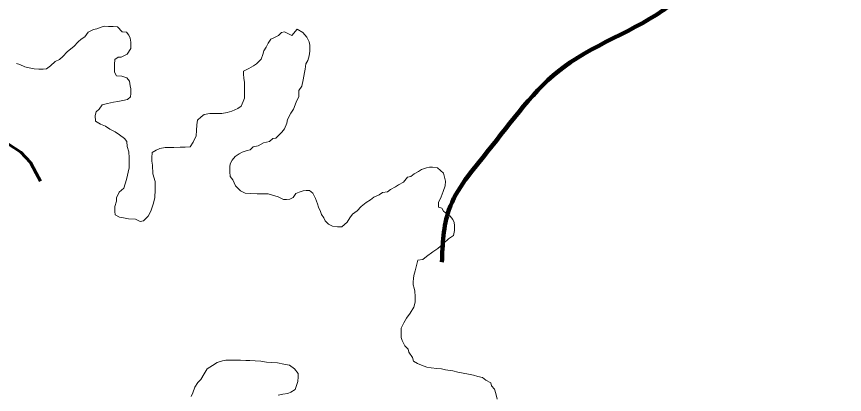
# Model space of a CAD drawing. Extents: x 553962 to 842807, y 8883888 to 9032388.
# Drawn here: x 627588 to 633037, y 8938929 to 8941414 of the extents above; entities that cross this region are included whole.
import ezdxf

# ---------------------------------------------------------------- set-up
doc = ezdxf.new("R2010")
doc.units = 0
doc.header["$LTSCALE"] = 200
doc.linetypes.add('LONG_DASH_SHORT_DASH', pattern=[9.9, 6, -1.2, 1.5, -1.2])
for name, color, linetype, lineweight in [('25', 7, 'Continuous', 13), ('57', 7, 'Continuous', 13), ('7', 7, 'LONG_DASH_SHORT_DASH', 60), ('9', 7, 'Continuous', 90)]:
    doc.layers.add(name, color=color, linetype=linetype, lineweight=lineweight)

msp = doc.modelspace()

# ---------------------------------------------------------------- linework, layer by layer
at = {"layer": '25'}
for points in [[(628231.9, 8941078.9), (628232.1, 8941099), (628234.8, 8941131.5), (628257.4, 8941146.3), (628277.5, 8941146.2), (628315.1, 8941166), (628340.4, 8941203.4), (628340.6, 8941223.4), (628340.7, 8941245.9), (628335.9, 8941271), (628326.1, 8941291.1), (628311.2, 8941311.2), (628283.7, 8941313.9), (628251.5, 8941346.7), (628224, 8941349.4), (628194, 8941349.6), (628164, 8941349.8), (628143.9, 8941344.9), (628116.3, 8941332.6), (628093.8, 8941327.7), (628058.6, 8941310.4), (628038.4, 8941280.5), (628013.2, 8941265.6), (627993.1, 8941248.2), (627965.3, 8941215.9), (627945.2, 8941201), (627920.1, 8941181.1), (627892.3, 8941151.3), (627869.7, 8941131.4), (627842.1, 8941119.1), (627811.8, 8941089.2), (627784.2, 8941069.4), (627764.1, 8941067), (627734.1, 8941067.2), (627704.1, 8941069.9), (627671.7, 8941077.6), (627641.7, 8941082.8), (627609.3, 8941098.1), (627586.8, 8941105.7)], [(629399, 8941289), (629351.7, 8941314.4), (629331.7, 8941309.5), (629311.5, 8941289.6), (629286.4, 8941277.2), (629261.3, 8941264.9), (629243.6, 8941240), (629230.9, 8941212.5), (629215.7, 8941187.6), (629208, 8941165.1), (629197.8, 8941132.6), (629167.5, 8941102.8), (629147.4, 8941090.4), (629117.3, 8941073.1), (629082.1, 8941055.8), (629082, 8941035.8), (629084.2, 8941008.2), (629089.1, 8940980.6), (629088.8, 8940950.6), (629088.6, 8940915.5), (629088.3, 8940878), (629080.6, 8940855.5), (629065.4, 8940825.6), (629045.2, 8940808.2), (629005.1, 8940790.9), (628975, 8940783.6), (628939.9, 8940776.3), (628917.4, 8940776.5), (628882.4, 8940776.7), (628859.9, 8940776.8), (628822.3, 8940769.6), (628802.2, 8940754.7), (628779.5, 8940732.3), (628774.3, 8940702.3), (628771.5, 8940664.8), (628771.2, 8940629.7), (628750.9, 8940587.3), (628730.7, 8940557.4), (628698.1, 8940555.1), (628665.6, 8940555.3), (628623.1, 8940553.1), (628600.6, 8940553.2), (628565.6, 8940553.5), (628530.5, 8940546.2), (628507.9, 8940536.3), (628480.3, 8940519), (628477.5, 8940484), (628477.3, 8940463.9), (628482.1, 8940436.4), (628484.2, 8940378.8), (628501.3, 8940328.6), (628500.9, 8940273.5), (628498, 8940223.5), (628490.2, 8940186), (628472.3, 8940133.5), (628454.6, 8940101.1), (628424.3, 8940071.2), (628401.8, 8940066.4), (628371.9, 8940081.6), (628324.4, 8940084.4), (628291.9, 8940089.6), (628264.5, 8940094.8), (628237.1, 8940110), (628234.7, 8940132.6), (628235, 8940165.1), (628245.2, 8940200.1), (628245.4, 8940222.6), (628263.2, 8940260.1), (628293.4, 8940284.9), (628311.3, 8940342.4), (628329.5, 8940419.8), (628330, 8940484.9), (628327.7, 8940525), (628315.5, 8940560.1), (628313.3, 8940592.7), (628298.4, 8940612.8), (628266.1, 8940635.6), (628236.2, 8940655.8), (628201.3, 8940673.6), (628174, 8940693.8), (628141.5, 8940706.5), (628106.7, 8940726.8), (628104.5, 8940764.3), (628112.1, 8940786.8), (628132.3, 8940804.2), (628152.5, 8940834.1), (628187.6, 8940841.4), (628225.2, 8940851.2), (628255.2, 8940856), (628287.8, 8940860.8), (628317.8, 8940868.1), (628338, 8940885.5), (628340.7, 8940908), (628340.9, 8940938), (628336, 8940958.1), (628331.3, 8940988.2), (628313.9, 8941010.8), (628281.5, 8941021), (628246.5, 8941023.8), (628231.7, 8941048.9), (628231.9, 8941078.9)], [(630397.6, 8940383.6), (630357.8, 8940418.9), (630325.4, 8940424.2), (630305.3, 8940424.3), (630285.3, 8940419.4), (630252.7, 8940407.1), (630232.6, 8940394.7), (630205, 8940379.9), (630182.3, 8940362.5), (630162.3, 8940357.7), (630134.5, 8940325.3), (630101.9, 8940308), (630081.8, 8940293.1), (630049.1, 8940275.8), (630029, 8940260.9), (629996.4, 8940256.1), (629973.8, 8940241.2), (629938.7, 8940226.4), (629918.6, 8940209.1), (629888.4, 8940191.7), (629855.7, 8940164.4), (629830.5, 8940137), (629800.3, 8940114.7), (629782.6, 8940089.8), (629764.9, 8940062.4), (629729.6, 8940030.1), (629699.6, 8940030.2), (629667.1, 8940035.5), (629642.2, 8940048.2), (629619.9, 8940070.8), (629610, 8940090.9), (629595.2, 8940111.1), (629587.8, 8940131.1), (629575.5, 8940161.3), (629568.2, 8940181.3), (629555.9, 8940216.5), (629538.7, 8940251.6), (629516.3, 8940269.3), (629493.8, 8940269.4), (629473.8, 8940267.1), (629448.7, 8940259.7), (629426.1, 8940249.9), (629408.4, 8940224.9), (629385.8, 8940212.6), (629365.8, 8940210.2), (629345.8, 8940210.3), (629310.9, 8940228.1), (629243.6, 8940248.6), (629171, 8940249.1), (629128.5, 8940249.3), (629093.5, 8940252.1), (629061.1, 8940267.3), (629028.8, 8940300.1), (629011.6, 8940340.2), (628994.3, 8940362.9), (628992, 8940392.9), (628992.3, 8940425.5), (628994.9, 8940445.5), (629007.6, 8940470.4), (629027.8, 8940492.8), (629053, 8940510.2), (629073.1, 8940522.6), (629105.6, 8940532.4), (629125.7, 8940537.3), (629145.9, 8940557.2), (629178.4, 8940564.4), (629213.6, 8940584.2), (629253.7, 8940591.5), (629273.8, 8940611.4), (629293.8, 8940613.8), (629314, 8940633.7), (629334.2, 8940653.6), (629351.8, 8940676), (629367.1, 8940713.4), (629372.3, 8940735.9), (629392.6, 8940778.3), (629410.4, 8940805.8), (629428.2, 8940850.7), (629446, 8940888.1), (629446.3, 8940928.2), (629466.5, 8940955.6), (629474.3, 8940998.1), (629482.2, 8941045.6), (629487.4, 8941068.1), (629492.7, 8941103.1), (629505.3, 8941125.6), (629513.1, 8941155.6), (629518.3, 8941185.6), (629518.6, 8941225.6), (629513.8, 8941248.2), (629499, 8941278.3), (629471.7, 8941308.6), (629434.4, 8941331.3), (629399, 8941289)], [(630751.4, 8938896.7), (630741.7, 8938934.3), (630734.4, 8938964.4), (630714.6, 8938984.6), (630709.7, 8939004.6), (630677.4, 8939022.4), (630655, 8939040.1), (630625, 8939047.8), (630595.1, 8939055.5), (630562.6, 8939063.2), (630527.6, 8939068.4), (630492.7, 8939076.2), (630460.2, 8939083.9), (630410.3, 8939091.7), (630385.3, 8939096.9), (630355.3, 8939099.6), (630317.8, 8939104.9), (630287.8, 8939107.6), (630252.9, 8939120.3), (630228, 8939133), (630200.6, 8939148.2), (630193.3, 8939170.8), (630171, 8939206), (630166.2, 8939226), (630143.8, 8939248.7), (630126.6, 8939283.9), (630119.2, 8939304), (630119.5, 8939336.5), (630119.7, 8939364), (630137.5, 8939399), (630155.2, 8939431.4), (630178, 8939463.8), (630203.3, 8939503.7), (630211.1, 8939536.2), (630211.3, 8939573.7), (630209.1, 8939608.8), (630204.3, 8939628.8), (630199.4, 8939648.9), (630199.6, 8939668.9), (630199.7, 8939691.5), (630202.4, 8939711.5), (630212.6, 8939741.5), (630220.4, 8939776.4), (630228.2, 8939811.4), (630263.2, 8939816.2), (630285.9, 8939836.1), (630328.6, 8939865.9), (630361.3, 8939888.2), (630399.1, 8939920.5), (630431.8, 8939952.8), (630464.5, 8939975.1), (630469.8, 8940007.6), (630470, 8940040.2), (630467.7, 8940060.2), (630460.3, 8940080.3), (630443, 8940100.4), (630420.6, 8940115.6), (630398.2, 8940133.3), (630388.3, 8940153.4), (630365.9, 8940161), (630366.1, 8940191.1), (630383.9, 8940228.5), (630396.7, 8940263.5), (630409.5, 8940300.9), (630412.2, 8940331), (630397.6, 8940383.6)], [(628738.2, 8938915), (628748.4, 8938940), (628761.2, 8938977.5), (628781.4, 8939007.4), (628801.6, 8939027.3), (628821.9, 8939064.7), (628842.1, 8939097.1), (628877.3, 8939119.4), (628907.5, 8939139.2), (628942.6, 8939149), (628965.1, 8939153.9), (628990.1, 8939153.7), (629022.6, 8939153.5), (629062.6, 8939153.2), (629097.7, 8939153), (629122.7, 8939152.8), (629157.7, 8939150.1), (629195.2, 8939147.3), (629232.6, 8939142.1), (629267.6, 8939139.3), (629305.1, 8939136.6), (629347.6, 8939128.8), (629385, 8939121.1), (629417.4, 8939098.3), (629442.1, 8939065.6), (629442, 8939045.6), (629439.2, 8939013), (629431.6, 8938988.1), (629421.3, 8938960.6), (629393.7, 8938943.2), (629373.6, 8938935.9), (629341.1, 8938931.1), (629311, 8938923.8)]]:
    msp.add_lwpolyline(points, dxfattribs=at)
at = {"layer": '57'}
for points in [[(627586.8, 8941105.7), (627609.3, 8941098.1), (627641.7, 8941082.8), (627671.7, 8941077.6), (627704.1, 8941069.9), (627734.1, 8941067.2), (627764.1, 8941067), (627784.2, 8941069.4), (627811.8, 8941089.2), (627842.1, 8941119.1), (627869.7, 8941131.4), (627892.3, 8941151.3), (627920.1, 8941181.1), (627945.2, 8941201), (627965.3, 8941215.9), (627993.1, 8941248.2), (628013.2, 8941265.6), (628038.4, 8941280.5), (628058.6, 8941310.4), (628093.8, 8941327.7), (628116.3, 8941332.6), (628143.9, 8941344.9), (628164, 8941349.8), (628194, 8941349.6), (628224, 8941349.4), (628251.5, 8941346.7), (628283.7, 8941313.9), (628311.2, 8941311.2), (628326.1, 8941291.1), (628335.9, 8941271), (628340.7, 8941245.9), (628340.6, 8941223.4), (628340.4, 8941203.4), (628315.1, 8941166), (628277.5, 8941146.2), (628257.4, 8941146.3), (628234.8, 8941131.5), (628232.1, 8941099), (628231.9, 8941078.9)], [(627586.8, 8941105.7), (627609.3, 8941098.1), (627641.7, 8941082.8), (627671.7, 8941077.6), (627704.1, 8941069.9), (627734.1, 8941067.2), (627764.1, 8941067), (627784.2, 8941069.4), (627811.8, 8941089.2), (627842.1, 8941119.1), (627869.7, 8941131.4), (627892.3, 8941151.3), (627920.1, 8941181.1), (627945.2, 8941201), (627965.3, 8941215.9), (627993.1, 8941248.2), (628013.2, 8941265.6), (628038.4, 8941280.5), (628058.6, 8941310.4), (628093.8, 8941327.7), (628116.3, 8941332.6), (628143.9, 8941344.9), (628164, 8941349.8), (628194, 8941349.6), (628224, 8941349.4), (628251.5, 8941346.7), (628283.7, 8941313.9), (628311.2, 8941311.2), (628326.1, 8941291.1), (628335.9, 8941271), (628340.7, 8941245.9), (628340.6, 8941223.4), (628340.4, 8941203.4), (628315.1, 8941166), (628277.5, 8941146.2), (628257.4, 8941146.3), (628234.8, 8941131.5), (628232.1, 8941099), (628231.9, 8941078.9)], [(628231.9, 8941078.9), (628231.7, 8941048.9), (628246.5, 8941023.8), (628281.5, 8941021), (628313.9, 8941010.8), (628331.3, 8940988.2), (628336, 8940958.1), (628340.9, 8940938), (628340.7, 8940908), (628338, 8940885.5), (628317.8, 8940868.1), (628287.8, 8940860.8), (628255.2, 8940856), (628225.2, 8940851.2), (628187.6, 8940841.4), (628152.5, 8940834.1), (628132.3, 8940804.2), (628112.1, 8940786.8), (628104.5, 8940764.3), (628106.7, 8940726.8), (628141.5, 8940706.5), (628174, 8940693.8), (628201.3, 8940673.6), (628236.2, 8940655.8), (628266.1, 8940635.6), (628298.4, 8940612.8), (628313.3, 8940592.7), (628315.5, 8940560.1), (628327.7, 8940525), (628330, 8940484.9), (628329.5, 8940419.8), (628311.3, 8940342.4), (628293.4, 8940284.9), (628263.2, 8940260.1), (628245.4, 8940222.6), (628245.2, 8940200.1), (628235, 8940165.1), (628234.7, 8940132.6), (628237.1, 8940110), (628264.5, 8940094.8), (628291.9, 8940089.6), (628324.4, 8940084.4), (628371.9, 8940081.6), (628401.8, 8940066.4), (628424.3, 8940071.2), (628454.6, 8940101.1), (628472.3, 8940133.5), (628490.2, 8940186), (628498, 8940223.5), (628500.9, 8940273.5), (628501.3, 8940328.6), (628484.2, 8940378.8), (628482.1, 8940436.4), (628477.3, 8940463.9), (628477.5, 8940484), (628480.3, 8940519), (628507.9, 8940536.3), (628530.5, 8940546.2), (628565.6, 8940553.5), (628600.6, 8940553.2), (628623.1, 8940553.1), (628665.6, 8940555.3), (628698.1, 8940555.1), (628730.7, 8940557.4), (628750.9, 8940587.3), (628771.2, 8940629.7), (628771.5, 8940664.8), (628774.3, 8940702.3), (628779.5, 8940732.3), (628802.2, 8940754.7), (628822.3, 8940769.6), (628859.9, 8940776.8), (628882.4, 8940776.7), (628917.4, 8940776.5), (628939.9, 8940776.3), (628975, 8940783.6), (629005.1, 8940790.9), (629045.2, 8940808.2), (629065.4, 8940825.6), (629080.6, 8940855.5), (629088.3, 8940878), (629088.6, 8940915.5), (629088.8, 8940950.6), (629089.1, 8940980.6), (629084.2, 8941008.2), (629082, 8941035.8), (629082.1, 8941055.8), (629117.3, 8941073.1), (629147.4, 8941090.4), (629167.5, 8941102.8), (629197.8, 8941132.6), (629208, 8941165.1), (629215.7, 8941187.6), (629230.9, 8941212.5), (629243.6, 8941240), (629261.3, 8941264.9), (629286.4, 8941277.2), (629311.5, 8941289.6), (629331.7, 8941309.5), (629351.7, 8941314.4), (629399, 8941289)], [(628231.9, 8941078.9), (628231.7, 8941048.9), (628246.5, 8941023.8), (628281.5, 8941021), (628313.9, 8941010.8), (628331.3, 8940988.2), (628336, 8940958.1), (628340.9, 8940938), (628340.7, 8940908), (628338, 8940885.5), (628317.8, 8940868.1), (628287.8, 8940860.8), (628255.2, 8940856), (628225.2, 8940851.2), (628187.6, 8940841.4), (628152.5, 8940834.1), (628132.3, 8940804.2), (628112.1, 8940786.8), (628104.5, 8940764.3), (628106.7, 8940726.8), (628141.5, 8940706.5), (628174, 8940693.8), (628201.3, 8940673.6), (628236.2, 8940655.8), (628266.1, 8940635.6), (628298.4, 8940612.8), (628313.3, 8940592.7), (628315.5, 8940560.1), (628327.7, 8940525), (628330, 8940484.9), (628329.5, 8940419.8), (628311.3, 8940342.4), (628293.4, 8940284.9), (628263.2, 8940260.1), (628245.4, 8940222.6), (628245.2, 8940200.1), (628235, 8940165.1), (628234.7, 8940132.6), (628237.1, 8940110), (628264.5, 8940094.8), (628291.9, 8940089.6), (628324.4, 8940084.4), (628371.9, 8940081.6), (628401.8, 8940066.4), (628424.3, 8940071.2), (628454.6, 8940101.1), (628472.3, 8940133.5), (628490.2, 8940186), (628498, 8940223.5), (628500.9, 8940273.5), (628501.3, 8940328.6), (628484.2, 8940378.8), (628482.1, 8940436.4), (628477.3, 8940463.9), (628477.5, 8940484), (628480.3, 8940519), (628507.9, 8940536.3), (628530.5, 8940546.2), (628565.6, 8940553.5), (628600.6, 8940553.2), (628623.1, 8940553.1), (628665.6, 8940555.3), (628698.1, 8940555.1), (628730.7, 8940557.4), (628750.9, 8940587.3), (628771.2, 8940629.7), (628771.5, 8940664.8), (628774.3, 8940702.3), (628779.5, 8940732.3), (628802.2, 8940754.7), (628822.3, 8940769.6), (628859.9, 8940776.8), (628882.4, 8940776.7), (628917.4, 8940776.5), (628939.9, 8940776.3), (628975, 8940783.6), (629005.1, 8940790.9), (629045.2, 8940808.2), (629065.4, 8940825.6), (629080.6, 8940855.5), (629088.3, 8940878), (629088.6, 8940915.5), (629088.8, 8940950.6), (629089.1, 8940980.6), (629084.2, 8941008.2), (629082, 8941035.8), (629082.1, 8941055.8), (629117.3, 8941073.1), (629147.4, 8941090.4), (629167.5, 8941102.8), (629197.8, 8941132.6), (629208, 8941165.1), (629215.7, 8941187.6), (629230.9, 8941212.5), (629243.6, 8941240), (629261.3, 8941264.9), (629286.4, 8941277.2), (629311.5, 8941289.6), (629331.7, 8941309.5), (629351.7, 8941314.4), (629399, 8941289)], [(629399, 8941289), (629434.4, 8941331.3), (629471.7, 8941308.6), (629499, 8941278.3), (629513.8, 8941248.2), (629518.6, 8941225.6), (629518.3, 8941185.6), (629513.1, 8941155.6), (629505.3, 8941125.6), (629492.7, 8941103.1), (629487.4, 8941068.1), (629482.2, 8941045.6), (629474.3, 8940998.1), (629466.5, 8940955.6), (629446.3, 8940928.2), (629446, 8940888.1), (629428.2, 8940850.7), (629410.4, 8940805.8), (629392.6, 8940778.3), (629372.3, 8940735.9), (629367.1, 8940713.4), (629351.8, 8940676), (629334.2, 8940653.6), (629314, 8940633.7), (629293.8, 8940613.8), (629273.8, 8940611.4), (629253.7, 8940591.5), (629213.6, 8940584.2), (629178.4, 8940564.4), (629145.9, 8940557.2), (629125.7, 8940537.3), (629105.6, 8940532.4), (629073.1, 8940522.6), (629053, 8940510.2), (629027.8, 8940492.8), (629007.6, 8940470.4), (628994.9, 8940445.5), (628992.3, 8940425.5), (628992, 8940392.9), (628994.3, 8940362.9), (629011.6, 8940340.2), (629028.8, 8940300.1), (629061.1, 8940267.3), (629093.5, 8940252.1), (629128.5, 8940249.3), (629171, 8940249.1), (629243.6, 8940248.6), (629310.9, 8940228.1), (629345.8, 8940210.3), (629365.8, 8940210.2), (629385.8, 8940212.6), (629408.4, 8940224.9), (629426.1, 8940249.9), (629448.7, 8940259.7), (629473.8, 8940267.1), (629493.8, 8940269.4), (629516.3, 8940269.3), (629538.7, 8940251.6), (629555.9, 8940216.5), (629568.2, 8940181.3), (629575.5, 8940161.3), (629587.8, 8940131.1), (629595.2, 8940111.1), (629610, 8940090.9), (629619.9, 8940070.8), (629642.2, 8940048.2), (629667.1, 8940035.5), (629699.6, 8940030.2), (629729.6, 8940030.1), (629764.9, 8940062.4), (629782.6, 8940089.8), (629800.3, 8940114.7), (629830.5, 8940137), (629855.7, 8940164.4), (629888.4, 8940191.7), (629918.6, 8940209.1), (629938.7, 8940226.4), (629973.8, 8940241.2), (629996.4, 8940256.1), (630029, 8940260.9), (630049.1, 8940275.8), (630081.8, 8940293.1), (630101.9, 8940308), (630134.5, 8940325.3), (630162.3, 8940357.7), (630182.3, 8940362.5), (630205, 8940379.9), (630232.6, 8940394.7), (630252.7, 8940407.1), (630285.3, 8940419.4), (630305.3, 8940424.3), (630325.4, 8940424.2), (630357.8, 8940418.9), (630397.6, 8940383.6)], [(629399, 8941289), (629434.4, 8941331.3), (629471.7, 8941308.6), (629499, 8941278.3), (629513.8, 8941248.2), (629518.6, 8941225.6), (629518.3, 8941185.6), (629513.1, 8941155.6), (629505.3, 8941125.6), (629492.7, 8941103.1), (629487.4, 8941068.1), (629482.2, 8941045.6), (629474.3, 8940998.1), (629466.5, 8940955.6), (629446.3, 8940928.2), (629446, 8940888.1), (629428.2, 8940850.7), (629410.4, 8940805.8), (629392.6, 8940778.3), (629372.3, 8940735.9), (629367.1, 8940713.4), (629351.8, 8940676), (629334.2, 8940653.6), (629314, 8940633.7), (629293.8, 8940613.8), (629273.8, 8940611.4), (629253.7, 8940591.5), (629213.6, 8940584.2), (629178.4, 8940564.4), (629145.9, 8940557.2), (629125.7, 8940537.3), (629105.6, 8940532.4), (629073.1, 8940522.6), (629053, 8940510.2), (629027.8, 8940492.8), (629007.6, 8940470.4), (628994.9, 8940445.5), (628992.3, 8940425.5), (628992, 8940392.9), (628994.3, 8940362.9), (629011.6, 8940340.2), (629028.8, 8940300.1), (629061.1, 8940267.3), (629093.5, 8940252.1), (629128.5, 8940249.3), (629171, 8940249.1), (629243.6, 8940248.6), (629310.9, 8940228.1), (629345.8, 8940210.3), (629365.8, 8940210.2), (629385.8, 8940212.6), (629408.4, 8940224.9), (629426.1, 8940249.9), (629448.7, 8940259.7), (629473.8, 8940267.1), (629493.8, 8940269.4), (629516.3, 8940269.3), (629538.7, 8940251.6), (629555.9, 8940216.5), (629568.2, 8940181.3), (629575.5, 8940161.3), (629587.8, 8940131.1), (629595.2, 8940111.1), (629610, 8940090.9), (629619.9, 8940070.8), (629642.2, 8940048.2), (629667.1, 8940035.5), (629699.6, 8940030.2), (629729.6, 8940030.1), (629764.9, 8940062.4), (629782.6, 8940089.8), (629800.3, 8940114.7), (629830.5, 8940137), (629855.7, 8940164.4), (629888.4, 8940191.7), (629918.6, 8940209.1), (629938.7, 8940226.4), (629973.8, 8940241.2), (629996.4, 8940256.1), (630029, 8940260.9), (630049.1, 8940275.8), (630081.8, 8940293.1), (630101.9, 8940308), (630134.5, 8940325.3), (630162.3, 8940357.7), (630182.3, 8940362.5), (630205, 8940379.9), (630232.6, 8940394.7), (630252.7, 8940407.1), (630285.3, 8940419.4), (630305.3, 8940424.3), (630325.4, 8940424.2), (630357.8, 8940418.9), (630397.6, 8940383.6)], [(630397.6, 8940383.6), (630412.2, 8940331), (630409.5, 8940300.9), (630396.7, 8940263.5), (630383.9, 8940228.5), (630366.1, 8940191.1), (630365.9, 8940161), (630388.3, 8940153.4), (630398.2, 8940133.3), (630420.6, 8940115.6), (630443, 8940100.4), (630460.3, 8940080.3), (630467.7, 8940060.2), (630470, 8940040.2), (630469.8, 8940007.6), (630464.5, 8939975.1), (630431.8, 8939952.8), (630399.1, 8939920.5), (630361.3, 8939888.2), (630328.6, 8939865.9), (630285.9, 8939836.1), (630263.2, 8939816.2), (630228.2, 8939811.4), (630220.4, 8939776.4), (630212.6, 8939741.5), (630202.4, 8939711.5), (630199.7, 8939691.5), (630199.6, 8939668.9), (630199.4, 8939648.9), (630204.3, 8939628.8), (630209.1, 8939608.8), (630211.3, 8939573.7), (630211.1, 8939536.2), (630203.3, 8939503.7), (630178, 8939463.8), (630155.2, 8939431.4), (630137.5, 8939399), (630119.7, 8939364), (630119.5, 8939336.5), (630119.2, 8939304), (630126.6, 8939283.9), (630143.8, 8939248.7), (630166.2, 8939226), (630171, 8939206), (630193.3, 8939170.8), (630200.6, 8939148.2), (630228, 8939133), (630252.9, 8939120.3), (630287.8, 8939107.6), (630317.8, 8939104.9), (630355.3, 8939099.6), (630385.3, 8939096.9), (630410.3, 8939091.7), (630460.2, 8939083.9), (630492.7, 8939076.2), (630527.6, 8939068.4), (630562.6, 8939063.2), (630595.1, 8939055.5), (630625, 8939047.8), (630655, 8939040.1), (630677.4, 8939022.4), (630709.7, 8939004.6), (630714.6, 8938984.6), (630734.4, 8938964.4), (630741.7, 8938934.3), (630751.4, 8938896.7)], [(630397.6, 8940383.6), (630412.2, 8940331), (630409.5, 8940300.9), (630396.7, 8940263.5), (630383.9, 8940228.5), (630366.1, 8940191.1), (630365.9, 8940161), (630388.3, 8940153.4), (630398.2, 8940133.3), (630420.6, 8940115.6), (630443, 8940100.4), (630460.3, 8940080.3), (630467.7, 8940060.2), (630470, 8940040.2), (630469.8, 8940007.6), (630464.5, 8939975.1), (630431.8, 8939952.8), (630399.1, 8939920.5), (630361.3, 8939888.2), (630328.6, 8939865.9), (630285.9, 8939836.1), (630263.2, 8939816.2), (630228.2, 8939811.4), (630220.4, 8939776.4), (630212.6, 8939741.5), (630202.4, 8939711.5), (630199.7, 8939691.5), (630199.6, 8939668.9), (630199.4, 8939648.9), (630204.3, 8939628.8), (630209.1, 8939608.8), (630211.3, 8939573.7), (630211.1, 8939536.2), (630203.3, 8939503.7), (630178, 8939463.8), (630155.2, 8939431.4), (630137.5, 8939399), (630119.7, 8939364), (630119.5, 8939336.5), (630119.2, 8939304), (630126.6, 8939283.9), (630143.8, 8939248.7), (630166.2, 8939226), (630171, 8939206), (630193.3, 8939170.8), (630200.6, 8939148.2), (630228, 8939133), (630252.9, 8939120.3), (630287.8, 8939107.6), (630317.8, 8939104.9), (630355.3, 8939099.6), (630385.3, 8939096.9), (630410.3, 8939091.7), (630460.2, 8939083.9), (630492.7, 8939076.2), (630527.6, 8939068.4), (630562.6, 8939063.2), (630595.1, 8939055.5), (630625, 8939047.8), (630655, 8939040.1), (630677.4, 8939022.4), (630709.7, 8939004.6), (630714.6, 8938984.6), (630734.4, 8938964.4), (630741.7, 8938934.3), (630751.4, 8938896.7)]]:
    msp.add_lwpolyline(points, dxfattribs=at)
at = {"layer": '7'}
for points in [[(627615.4, 8940521.2), (627535.8, 8940574.2)], [(627744.5, 8940330.7), (627717, 8940383), (627680, 8940453.3), (627615.4, 8940521.2)]]:
    msp.add_lwpolyline(points, dxfattribs=at)
at = {"layer": '9'}
msp.add_spline([(630387.4, 8939797.8), (630434.2, 8940142.1), (630686.5, 8940523.6), (631192.1, 8941084.2), (631927.5, 8941519.8), (632256.1, 8941901.8), (632534.2, 8942207.6), (633141.9, 8942718.3), (633623.2, 8943101.4), (634002.9, 8943433.2), (634103.5, 8943636.5), (634126.4, 8944067), (633968.9, 8944876), (633685.2, 8945506.9), (633295.3, 8946896.6), (633418.3, 8947606.3), (633184.9, 8948338.8), (632825.2, 8948918.6), (632848.4, 8949298.5), (633991.4, 8949661), (634446.8, 8950119.9), (634848.2, 8951084.8), (634971.3, 8951794.5), (634968.7, 8952224.9), (635094.3, 8952504.3), (635191.9, 8953213.8), (635441.4, 8954051.1), (635362.8, 8954430.2), (634875.3, 8955110.3)], degree=3, dxfattribs=at)

doc.saveas('drawing.dxf')
